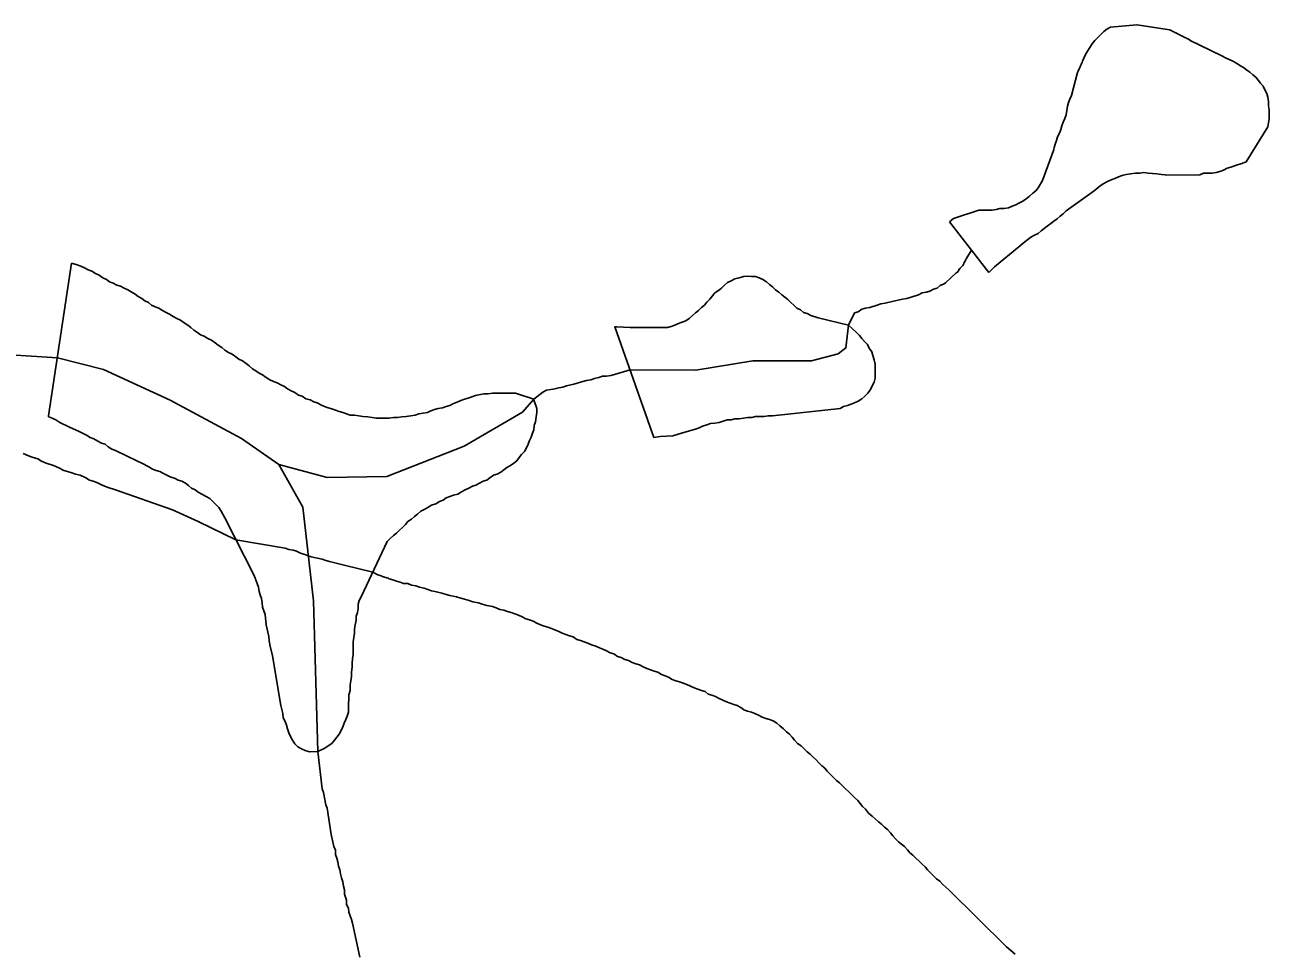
# Model space of a CAD drawing. Extents: x 785.9 to 812.4, y 7674.9 to 7703.1.
# Drawn here: x 798.587 to 800.243, y 7680.281 to 7681.515 of the extents above; entities that cross this region are included whole.
import ezdxf

# ---------------------------------------------------------------- set-up
doc = ezdxf.new("R2010")
doc.units = 0
doc.header["$LTSCALE"] = 0.04
doc.linetypes.add('LONG_DASHED', pattern=[7.5, 6, -1.5])
for name, color, linetype, lineweight in [('2', 7, 'Continuous', 25), ('3', 7, 'LONG_DASHED', 25), ('4', 7, 'Continuous', 25), ('7', 7, 'Continuous', 25)]:
    doc.layers.add(name, color=color, linetype=linetype, lineweight=lineweight)

msp = doc.modelspace()

# ---------------------------------------------------------------- linework, layer by layer
at = {"layer": '2'}
for points in [[(798.6491, 7681.1984), (798.6186, 7680.9952), (798.6183, 7680.9936)], [(799.0314, 7680.9952), (799.0257, 7680.996), (799.02, 7680.996), (799.0152, 7680.9976), (799.0103, 7680.9992), (799.0055, 7681.0008), (799.0006, 7681.0024), (798.9957, 7681.0041), (798.9909, 7681.0057), (798.986, 7681.0073), (798.9812, 7681.0097), (798.9763, 7681.0121), (798.9715, 7681.0138), (798.9666, 7681.0162), (798.961, 7681.0178), (798.9561, 7681.0211), (798.9512, 7681.0227), (798.9464, 7681.0259), (798.9415, 7681.0283), (798.9367, 7681.0308), (798.9326, 7681.034), (798.9278, 7681.0364), (798.9229, 7681.0389), (798.9181, 7681.0405), (798.9132, 7681.0429), (798.9084, 7681.0461), (798.9035, 7681.0494), (798.8987, 7681.0518), (798.8946, 7681.055), (798.8898, 7681.0575), (798.8857, 7681.0615), (798.8817, 7681.0647), (798.8768, 7681.068), (798.872, 7681.0704), (798.8679, 7681.0736), (798.8631, 7681.0769), (798.8582, 7681.0793), (798.8533, 7681.0825), (798.8493, 7681.0858), (798.8444, 7681.089), (798.8404, 7681.0923), (798.8355, 7681.0955), (798.8307, 7681.0979), (798.8258, 7681.1012), (798.821, 7681.1028), (798.8169, 7681.106), (798.8121, 7681.1092), (798.808, 7681.1125), (798.804, 7681.1157), (798.7991, 7681.119), (798.7943, 7681.1222), (798.7894, 7681.1246), (798.7846, 7681.127), (798.7797, 7681.1303), (798.7749, 7681.1327), (798.77, 7681.1351), (798.7651, 7681.1384), (798.7603, 7681.14), (798.7554, 7681.1424), (798.7514, 7681.1457), (798.7465, 7681.1481), (798.7425, 7681.1513), (798.7376, 7681.1538), (798.7336, 7681.157), (798.7287, 7681.1602), (798.7239, 7681.1627), (798.719, 7681.1651), (798.7142, 7681.1675), (798.7093, 7681.1691), (798.7045, 7681.1716), (798.6996, 7681.1732), (798.6956, 7681.1764), (798.6907, 7681.1788), (798.6858, 7681.1821), (798.681, 7681.1845), (798.6761, 7681.1877), (798.6713, 7681.1894), (798.6664, 7681.1918), (798.6616, 7681.1942), (798.6567, 7681.1958), (798.6491, 7681.1984)], [(799.4327, 7680.9676), (799.4497, 7680.9685), (799.4626, 7680.9725), (799.4796, 7680.9774), (799.4845, 7680.979), (799.4893, 7680.9814), (799.495, 7680.983), (799.4998, 7680.9846), (799.5055, 7680.9854), (799.5112, 7680.9863), (799.5168, 7680.9879), (799.5217, 7680.9895), (799.5274, 7680.9895), (799.5322, 7680.9911), (799.5379, 7680.9911), (799.5435, 7680.9919), (799.5492, 7680.9927), (799.5549, 7680.9927), (799.5597, 7680.9943), (799.5711, 7680.9943), (799.5767, 7680.9952), (799.5824, 7680.9952), (799.6722, 7681.0049), (799.677, 7681.0073), (799.6819, 7681.0089), (799.6868, 7681.0105), (799.6916, 7681.0121), (799.6965, 7681.0146), (799.7013, 7681.0178), (799.7054, 7681.0211), (799.7094, 7681.0251), (799.7127, 7681.03), (799.7151, 7681.0348), (799.7175, 7681.0397), (799.7191, 7681.0453), (799.7191, 7681.051), (799.7191, 7681.0639), (799.7175, 7681.0696), (799.7159, 7681.0753), (799.7143, 7681.0801), (799.711, 7681.085), (799.7086, 7681.0898), (799.7046, 7681.0939), (799.7013, 7681.0979), (799.6981, 7681.102), (799.694, 7681.106), (799.6835, 7681.1157), (799.6431, 7681.1254), (799.6334, 7681.1287), (799.6285, 7681.1311), (799.6236, 7681.1327), (799.6196, 7681.1359), (799.6147, 7681.1384), (799.6107, 7681.1424), (799.6067, 7681.1457), (799.6026, 7681.1497), (799.5986, 7681.1529), (799.5945, 7681.1562), (799.5905, 7681.1594), (799.5864, 7681.1627), (799.5824, 7681.1667), (799.5783, 7681.1699), (799.5743, 7681.1732), (799.5694, 7681.1764), (799.5646, 7681.1788), (799.5597, 7681.1805), (799.5541, 7681.1805), (799.5493, 7681.1809), (799.5435, 7681.1805), (799.5379, 7681.1788), (799.5322, 7681.1772), (799.5274, 7681.1748), (799.5225, 7681.1724), (799.5185, 7681.1691), (799.5144, 7681.1651), (799.5104, 7681.1618), (799.5055, 7681.1586), (799.5023, 7681.1546), (799.499, 7681.1505), (799.495, 7681.1465), (799.4918, 7681.1424), (799.4877, 7681.1392), (799.4837, 7681.1351), (799.4796, 7681.1319), (799.4756, 7681.1287), (799.4715, 7681.1246), (799.4667, 7681.1214), (799.4618, 7681.1198), (799.457, 7681.1181), (799.4521, 7681.1157), (799.4473, 7681.1141), (799.4424, 7681.1125), (799.4384, 7681.1125), (799.4367, 7681.1125), (799.4351, 7681.1125), (799.4335, 7681.1125), (799.4319, 7681.1125), (799.4303, 7681.1125), (799.4286, 7681.1125), (799.427, 7681.1125), (799.4254, 7681.1125)], [(799.393, 7681.1125), (799.3752, 7681.1133), (799.3752, 7681.1133), (799.3736, 7681.1134), (799.3722, 7681.1134), (799.4245, 7680.9663), (799.4327, 7680.9676)], [(799.4254, 7681.1125), (799.4238, 7681.1125), (799.4222, 7681.1125), (799.4206, 7681.1125), (799.4189, 7681.1125), (799.4173, 7681.1125), (799.4157, 7681.1125), (799.4141, 7681.1125), (799.4125, 7681.1125), (799.4108, 7681.1125), (799.4092, 7681.1125), (799.4076, 7681.1125), (799.406, 7681.1125), (799.4044, 7681.1125), (799.4027, 7681.1125), (799.4011, 7681.1125), (799.3995, 7681.1125), (799.3979, 7681.1125), (799.3963, 7681.1125), (799.3947, 7681.1125), (799.393, 7681.1125)], [(799.0265, 7680.7168), (799.0281, 7680.7225), (799.0281, 7680.7281), (799.0297, 7680.733), (799.0305, 7680.7387), (799.0305, 7680.7443), (799.0322, 7680.7492), (799.0346, 7680.754), (799.0694, 7680.8277), (799.0734, 7680.8317), (799.0775, 7680.8358), (799.0815, 7680.839), (799.0856, 7680.843), (799.0896, 7680.8463), (799.0937, 7680.8503), (799.0969, 7680.8544), (799.1017, 7680.8576), (799.1058, 7680.8608), (799.1098, 7680.8641), (799.1139, 7680.8681), (799.1187, 7680.8705), (799.1236, 7680.873), (799.1284, 7680.8762), (799.1341, 7680.8778), (799.139, 7680.8811), (799.1438, 7680.8827), (799.1479, 7680.8859), (799.1527, 7680.8875), (799.1576, 7680.8892), (799.1632, 7680.8908), (799.1681, 7680.894), (799.173, 7680.8964), (799.1778, 7680.8989), (799.1827, 7680.9013), (799.1875, 7680.9029), (799.1924, 7680.9053), (799.1972, 7680.9078), (799.2021, 7680.9094), (799.2061, 7680.9126), (799.211, 7680.9159), (799.2158, 7680.9175), (799.2207, 7680.9199), (799.2247, 7680.9231), (799.2288, 7680.9264), (799.2336, 7680.9288), (799.2377, 7680.932), (799.2417, 7680.9353), (799.245, 7680.9393), (799.2482, 7680.9434), (799.2522, 7680.9474), (799.2547, 7680.9523), (799.2571, 7680.9571), (799.2587, 7680.962), (799.2611, 7680.9668), (799.2628, 7680.9717), (799.2644, 7680.9765), (799.2652, 7680.9822), (799.2668, 7680.9871), (799.2676, 7680.9935), (799.2684, 7680.9992), (799.2684, 7681.0049), (799.2652, 7681.0149), (799.2644, 7681.017), (799.2401, 7681.0251), (799.2344, 7681.0251), (799.2264, 7681.0251), (799.2207, 7681.0251), (799.215, 7681.0251), (799.2094, 7681.0251), (799.2037, 7681.0243), (799.198, 7681.0243), (799.1867, 7681.0219), (799.1819, 7681.0202), (799.177, 7681.0186), (799.1721, 7681.017), (799.1673, 7681.0154), (799.1624, 7681.013), (799.1576, 7681.0113), (799.1527, 7681.0089), (799.1479, 7681.0073), (799.143, 7681.0057), (799.1373, 7681.0049), (799.1325, 7681.0032), (799.1276, 7681.0016), (799.1228, 7680.9992), (799.1171, 7680.9984), (799.1115, 7680.9976), (799.1066, 7680.996), (799.1009, 7680.9952), (799.0945, 7680.9943), (799.0888, 7680.9935), (799.0831, 7680.9927), (799.0775, 7680.9927), (799.0718, 7680.9919), (799.0661, 7680.9919), (799.0605, 7680.9919), (799.0548, 7680.9919), (799.0492, 7680.9927), (799.0435, 7680.9935), (799.037, 7680.9943), (799.0314, 7680.9952)], [(798.6183, 7680.9936), (798.6187, 7680.9935), (798.6235, 7680.9919), (798.6284, 7680.9895), (798.6333, 7680.9863), (798.6462, 7680.9798), (798.6591, 7680.9741), (798.6689, 7680.9693), (798.6737, 7680.966), (798.6786, 7680.9644), (798.6842, 7680.9612), (798.6891, 7680.9587), (798.6939, 7680.9571), (798.698, 7680.9539), (798.7028, 7680.9507), (798.7077, 7680.949), (798.7368, 7680.9345), (798.7425, 7680.932), (798.7522, 7680.9272), (798.7571, 7680.924), (798.7619, 7680.9223), (798.7668, 7680.9207), (798.7716, 7680.9183), (798.7813, 7680.9134), (798.7862, 7680.9118), (798.791, 7680.9094), (798.7959, 7680.9078), (798.8007, 7680.9053), (798.8048, 7680.9021), (798.8088, 7680.8989), (798.8137, 7680.8964), (798.8177, 7680.8932), (798.8226, 7680.8908), (798.8283, 7680.8875), (798.8331, 7680.8851), (798.8372, 7680.8811), (798.8452, 7680.873), (798.8485, 7680.8681), (798.8533, 7680.8592), (798.8922, 7680.7824), (798.8962, 7680.7718), (798.8978, 7680.767), (798.8987, 7680.7613), (798.9003, 7680.7565), (798.9019, 7680.7516), (798.9027, 7680.7459), (798.9035, 7680.7403), (798.9051, 7680.7354), (798.9067, 7680.7306), (798.9084, 7680.7168), (798.9116, 7680.7014), (798.9124, 7680.6958), (798.9132, 7680.6901), (798.9165, 7680.6755), (798.9278, 7680.6092), (798.9302, 7680.5987), (798.931, 7680.593), (798.9334, 7680.5882), (798.9351, 7680.5833), (798.9367, 7680.5784), (798.9383, 7680.5728), (798.9407, 7680.5679), (798.9432, 7680.5631), (798.9464, 7680.5582), (798.9504, 7680.5542), (798.9553, 7680.5517), (798.9601, 7680.5493), (798.9658, 7680.5477), (798.9772, 7680.5483), (798.9852, 7680.5523), (798.9957, 7680.559), (798.999, 7680.5631), (799.0022, 7680.5671), (799.0055, 7680.5712), (799.0079, 7680.576), (799.0103, 7680.5809), (799.0119, 7680.5857), (799.0144, 7680.5906), (799.016, 7680.5954), (799.0176, 7680.6003), (799.0176, 7680.6116), (799.0184, 7680.6181), (799.0184, 7680.6238), (799.02, 7680.6294), (799.02, 7680.6367), (799.0208, 7680.6424), (799.0216, 7680.648), (799.0216, 7680.6537), (799.0225, 7680.6602), (799.0225, 7680.6658), (799.0233, 7680.6715), (799.0241, 7680.6772), (799.0241, 7680.6828), (799.0241, 7680.6885), (799.0241, 7680.6942), (799.0249, 7680.6998), (799.0257, 7680.7055), (799.0257, 7680.7111), (799.0265, 7680.7168)]]:
    msp.add_lwpolyline(points, dxfattribs=at)
at = {"layer": '3'}
for points in [[(800.0323, 7681.5122), (800.0274, 7681.5098), (800.0234, 7681.5065), (800.0193, 7681.5025), (800.0153, 7681.4984), (800.0112, 7681.4944), (800.008, 7681.4904), (800.0048, 7681.4855), (800.0015, 7681.4806), (799.9991, 7681.4758), (799.995, 7681.4669), (799.9944, 7681.4654), (799.9937, 7681.4639), (799.993, 7681.4625), (799.9924, 7681.461), (799.9917, 7681.4595), (799.991, 7681.458), (799.9904, 7681.4566), (799.9897, 7681.4551), (799.989, 7681.4536), (799.9883, 7681.4522), (799.9882, 7681.4518), (799.9805, 7681.4216), (799.978, 7681.4167), (799.9764, 7681.4119), (799.9748, 7681.407), (799.974, 7681.4013), (799.9732, 7681.3957), (799.9716, 7681.3908), (799.9691, 7681.386), (799.9675, 7681.3811), (799.9659, 7681.3763), (799.9643, 7681.3714), (799.9619, 7681.3666), (799.9602, 7681.3617), (799.9586, 7681.3568), (799.9578, 7681.3536), (799.9574, 7681.352), (799.957, 7681.3505), (799.9566, 7681.3489), (799.9564, 7681.3481), (799.9416, 7681.3083), (799.936, 7681.2986), (799.9327, 7681.2945), (799.9287, 7681.2913), (799.9246, 7681.2873), (799.9198, 7681.284), (799.9157, 7681.2808), (799.9109, 7681.2784), (799.906, 7681.2759), (799.9012, 7681.2743), (799.8963, 7681.2719), (799.8907, 7681.2711), (799.885, 7681.2711), (799.8801, 7681.2695), (799.8745, 7681.2686), (799.8721, 7681.2686), (799.8704, 7681.2686), (799.8688, 7681.2686), (799.8672, 7681.2686), (799.8656, 7681.2686), (799.864, 7681.2686), (799.8623, 7681.2686), (799.8607, 7681.2686), (799.8591, 7681.2686), (799.8575, 7681.2686), (799.8571, 7681.2686), (799.8232, 7681.2575)], [(799.8777, 7681.1934), (799.9101, 7681.2201), (799.9182, 7681.2266), (799.9222, 7681.2298), (799.9263, 7681.233), (799.9311, 7681.2355), (799.936, 7681.2379), (799.94, 7681.2411), (799.9441, 7681.2444), (799.9481, 7681.2476), (799.953, 7681.2508), (799.957, 7681.2541), (799.9611, 7681.2573), (799.9651, 7681.2606), (799.9691, 7681.2638), (799.9732, 7681.2678), (800.0104, 7681.2945), (800.0185, 7681.301), (800.0234, 7681.3043), (800.0282, 7681.3067), (800.0331, 7681.3091), (800.0379, 7681.3107), (800.0428, 7681.3132), (800.0476, 7681.3148), (800.0533, 7681.3164), (800.059, 7681.3172), (800.0654, 7681.318), (800.0711, 7681.318), (800.0768, 7681.3188), (800.0824, 7681.318), (800.0938, 7681.3172), (800.1002, 7681.3164), (800.1051, 7681.3156), (800.1055, 7681.3155), (800.1512, 7681.3156), (800.1561, 7681.318), (800.1617, 7681.318), (800.1674, 7681.318), (800.1731, 7681.3188), (800.1779, 7681.3204), (800.1828, 7681.3221), (800.1876, 7681.3245), (800.1925, 7681.3261), (800.1973, 7681.3277), (800.1998, 7681.3285), (800.2013, 7681.329), (800.2028, 7681.3295), (800.2044, 7681.3301), (800.2059, 7681.3306), (800.2074, 7681.3311), (800.209, 7681.3316), (800.2105, 7681.3321), (800.212, 7681.3326), (800.2128, 7681.3329), (800.2418, 7681.3795), (800.2426, 7681.3852), (800.2434, 7681.3908), (800.2434, 7681.4022), (800.2426, 7681.4078), (800.2426, 7681.4135), (800.2418, 7681.4191), (800.2402, 7681.424), (800.2378, 7681.4289), (800.2354, 7681.4337), (800.2321, 7681.4378), (800.2289, 7681.4418), (800.2256, 7681.4459), (800.2216, 7681.4491), (800.2176, 7681.4523), (800.2135, 7681.4556), (800.2095, 7681.4588), (800.2046, 7681.4612), (800.1998, 7681.4645), (800.1949, 7681.4669), (800.19, 7681.4693), (800.1852, 7681.4717), (800.1803, 7681.4742), (800.1375, 7681.4952), (800.1383, 7681.4952), (800.1368, 7681.4959), (800.1354, 7681.4967), (800.1339, 7681.4974), (800.1325, 7681.4981), (800.131, 7681.4988), (800.1296, 7681.4996), (800.1281, 7681.5003), (800.1267, 7681.501), (800.1252, 7681.5017), (800.1238, 7681.5024), (800.1223, 7681.5032), (800.1209, 7681.5039), (800.1194, 7681.5046), (800.118, 7681.5053), (800.1165, 7681.5061), (800.1151, 7681.5068), (800.1137, 7681.5075), (800.1122, 7681.5082), (800.1108, 7681.509), (800.0679, 7681.5154), (800.0671, 7681.5154), (800.0323, 7681.5122)], [(799.8232, 7681.2575), (799.818, 7681.2534), (799.8703, 7681.1856), (799.8777, 7681.1934)]]:
    msp.add_lwpolyline(points, dxfattribs=at)
at = {"layer": '4'}
for points in [[(798.7835, 7680.8698), (798.7077, 7680.8964), (798.698, 7680.8997), (798.6931, 7680.9013), (798.6883, 7680.9037), (798.6826, 7680.9062), (798.6778, 7680.9078), (798.6729, 7680.9094), (798.668, 7680.9126), (798.6608, 7680.9159), (798.6543, 7680.9175), (798.6494, 7680.9191), (798.6438, 7680.9207), (798.6389, 7680.9223), (798.6324, 7680.9256), (798.6252, 7680.9288), (798.6155, 7680.932), (798.609, 7680.9345), (798.6041, 7680.9377), (798.5968, 7680.9401), (798.592, 7680.9418), (798.5847, 7680.945)], [(798.8679, 7680.8301), (798.8177, 7680.8544), (798.8177, 7680.8544), (798.7835, 7680.8698)], [(798.8679, 7680.8301), (798.9334, 7680.8188), (798.9383, 7680.8171), (798.944, 7680.8163), (798.9488, 7680.8147), (798.9537, 7680.8123), (798.9585, 7680.8107), (798.9682, 7680.8074), (798.9828, 7680.8042), (798.9877, 7680.8026), (798.9925, 7680.801), (799.0119, 7680.7961), (799.05, 7680.7868)], [(799.05, 7680.7868), (799.0567, 7680.7833), (799.0582, 7680.7828), (799.0598, 7680.7823), (799.0613, 7680.7818), (799.0628, 7680.7813), (799.0644, 7680.7808), (799.0659, 7680.7803), (799.0675, 7680.7798), (799.069, 7680.7792), (799.0705, 7680.7787), (799.0721, 7680.7782), (799.0736, 7680.7777), (799.0751, 7680.7772), (799.0767, 7680.7767), (799.0815, 7680.7751), (799.0864, 7680.7735), (799.0912, 7680.7718), (799.0969, 7680.7718), (799.1017, 7680.7694), (799.1074, 7680.7686), (799.1123, 7680.767), (799.1187, 7680.7654), (799.1284, 7680.7621), (799.1349, 7680.7605), (799.1422, 7680.7589), (799.1479, 7680.7573), (799.1527, 7680.7557), (799.1616, 7680.754), (799.1673, 7680.7524), (799.1721, 7680.7508), (799.1786, 7680.7492), (799.1835, 7680.7476), (799.1908, 7680.7459), (799.1956, 7680.7443), (799.2021, 7680.7427), (799.2094, 7680.7411), (799.2142, 7680.7395), (799.2191, 7680.737), (799.2247, 7680.7362), (799.2296, 7680.7346), (799.2344, 7680.733), (799.2393, 7680.7314), (799.2442, 7680.7298), (799.249, 7680.7273), (799.2539, 7680.7249), (799.2587, 7680.7233), (799.2636, 7680.7217), (799.2684, 7680.7192), (799.2733, 7680.7168), (799.2781, 7680.7152), (799.283, 7680.7136), (799.2879, 7680.712), (799.2927, 7680.7103), (799.2976, 7680.7079), (799.3024, 7680.7055), (799.3073, 7680.7039), (799.3121, 7680.7022), (799.317, 7680.7006), (799.3218, 7680.6974), (799.3267, 7680.6958), (799.3315, 7680.6942), (799.3364, 7680.6925), (799.3413, 7680.6901), (799.3469, 7680.6885), (799.3518, 7680.6861), (799.3566, 7680.6844), (799.3615, 7680.682), (799.3663, 7680.6796), (799.3712, 7680.678), (799.376, 7680.6747), (799.3809, 7680.6731), (799.3858, 7680.6707)], [(799.3858, 7680.6707), (799.3906, 7680.6691), (799.3955, 7680.6666), (799.4003, 7680.665), (799.4052, 7680.6634), (799.41, 7680.661), (799.4149, 7680.6586), (799.4197, 7680.6569), (799.4246, 7680.6553), (799.4295, 7680.6537), (799.4343, 7680.6505), (799.4392, 7680.6488), (799.444, 7680.6472), (799.4489, 7680.644), (799.4537, 7680.6424), (799.4586, 7680.6408), (799.4634, 7680.6391), (799.4683, 7680.6375), (799.4731, 7680.6351), (799.478, 7680.6327), (799.4829, 7680.631), (799.4877, 7680.6294), (799.4926, 7680.6278), (799.4966, 7680.6246), (799.5015, 7680.623), (799.5063, 7680.6213), (799.5112, 7680.6189), (799.516, 7680.6165), (799.5209, 7680.6141), (799.5257, 7680.6124), (799.5306, 7680.6108), (799.5354, 7680.6092), (799.5403, 7680.6068), (799.5443, 7680.6035), (799.5492, 7680.6019), (799.5541, 7680.6003), (799.5589, 7680.5987), (799.5638, 7680.5963), (799.5686, 7680.5938), (799.5735, 7680.5922), (799.5783, 7680.5906), (799.5832, 7680.589), (799.588, 7680.5857), (799.5921, 7680.5825), (799.5969, 7680.5784), (799.601, 7680.5744), (799.605, 7680.5712), (799.6083, 7680.5671), (799.6115, 7680.5631), (799.6156, 7680.559), (799.6204, 7680.5558), (799.6245, 7680.5517), (799.6285, 7680.5477), (799.6325, 7680.5445), (799.6366, 7680.5404), (799.6406, 7680.5372), (799.6439, 7680.5331), (799.6479, 7680.5291), (799.652, 7680.5259), (799.6552, 7680.5218), (799.6592, 7680.5178), (799.6633, 7680.5137), (799.6673, 7680.5097), (799.6714, 7680.5064), (799.6754, 7680.5024), (799.6795, 7680.4983), (799.6835, 7680.4951), (799.6876, 7680.4911), (799.6916, 7680.487), (799.6957, 7680.483), (799.6989, 7680.4789), (799.7021, 7680.4749), (799.7062, 7680.4716), (799.7102, 7680.466), (799.7151, 7680.4619), (799.7191, 7680.4587), (799.7232, 7680.4547), (799.7272, 7680.4514), (799.7313, 7680.4474), (799.7353, 7680.4441), (799.7394, 7680.4401), (799.7426, 7680.436), (799.7458, 7680.432), (799.7499, 7680.4279), (799.7539, 7680.4247), (799.758, 7680.4215), (799.762, 7680.4174), (799.7652, 7680.4134), (799.7693, 7680.4101), (799.7733, 7680.4061), (799.7774, 7680.4021), (799.7814, 7680.398), (799.7855, 7680.3948), (799.7887, 7680.3907), (799.7928, 7680.3867), (799.7968, 7680.3826), (799.8008, 7680.3786), (799.8049, 7680.3754), (799.8089, 7680.3713), (799.817, 7680.364), (799.8939, 7680.288)], [(799.8939, 7680.288), (799.9052, 7680.2783)]]:
    msp.add_lwpolyline(points, dxfattribs=at)
at = {"layer": '7'}
for points in [[(799.8124, 7681.1722), (799.8267, 7681.1853), (799.8284, 7681.1861), (799.8316, 7681.191), (799.8356, 7681.195), (799.8364, 7681.1966), (799.8372, 7681.1981), (799.8379, 7681.1995), (799.8386, 7681.201), (799.8393, 7681.2024), (799.8401, 7681.2039), (799.8408, 7681.2053), (799.8472, 7681.2155)], [(799.6835, 7681.1157), (799.6916, 7681.1319), (799.6965, 7681.1335), (799.7013, 7681.1368), (799.7062, 7681.1384), (799.7118, 7681.1392), (799.7216, 7681.1424), (799.7264, 7681.144), (799.7321, 7681.1448), (799.7418, 7681.1473), (799.7555, 7681.1505), (799.7612, 7681.1513), (799.7669, 7681.1529), (799.7766, 7681.1562), (799.7814, 7681.1586), (799.7871, 7681.1594), (799.7919, 7681.161), (799.7968, 7681.1635), (799.8017, 7681.1651), (799.8057, 7681.1683), (799.8106, 7681.1707), (799.8124, 7681.1722)], [(798.4989, 7681.1036), (798.5038, 7681.1003), (798.5086, 7681.0971), (798.5329, 7681.085), (798.5467, 7681.0809), (798.5564, 7681.0777), (798.562, 7681.0777), (798.5677, 7681.0761), (798.596, 7681.0745), (798.6302, 7681.0724), (798.6918, 7681.0568), (798.7805, 7681.016), (798.8753, 7680.965), (798.9252, 7680.9303), (798.9568, 7680.8732), (798.9711, 7680.7488), (798.9772, 7680.5483)], [(799.3926, 7681.056), (799.48, 7681.0559), (799.5561, 7681.0681), (799.6343, 7681.0681), (799.6698, 7681.0773), (799.68, 7681.0854), (799.6835, 7681.1157)], [(799.2644, 7681.017), (799.2765, 7681.0267), (799.2814, 7681.0291), (799.287, 7681.03), (799.2927, 7681.0308), (799.2976, 7681.0324), (799.3032, 7681.0332), (799.3081, 7681.0348), (799.3178, 7681.0372), (799.3299, 7681.0405), (799.3348, 7681.0421), (799.3404, 7681.0429), (799.3453, 7681.0445), (799.351, 7681.0461), (799.3558, 7681.0478), (799.3615, 7681.0478), (799.3671, 7681.0486), (799.372, 7681.0502), (799.3926, 7681.056)], [(798.9252, 7680.9303), (798.9894, 7680.913), (799.069, 7680.9141), (799.1719, 7680.9548), (799.2494, 7680.9997), (799.2644, 7681.017)], [(798.9772, 7680.5483), (798.9828, 7680.4983), (798.9844, 7680.4935), (798.9877, 7680.4773), (798.9893, 7680.4725), (798.9949, 7680.4377), (798.9982, 7680.4215), (799.0006, 7680.4166), (799.0006, 7680.411), (799.0022, 7680.4061), (799.0038, 7680.4012), (799.0047, 7680.3956), (799.0063, 7680.3907), (799.0071, 7680.3851), (799.0087, 7680.3802), (799.0103, 7680.3745), (799.0111, 7680.3689), (799.0127, 7680.364), (799.0127, 7680.3584), (799.0152, 7680.3503), (799.0152, 7680.3446), (799.0176, 7680.3398), (799.0184, 7680.3341), (799.0216, 7680.3244), (799.0233, 7680.3195), (799.033, 7680.2742)]]:
    msp.add_lwpolyline(points, dxfattribs=at)

doc.saveas('drawing.dxf')
